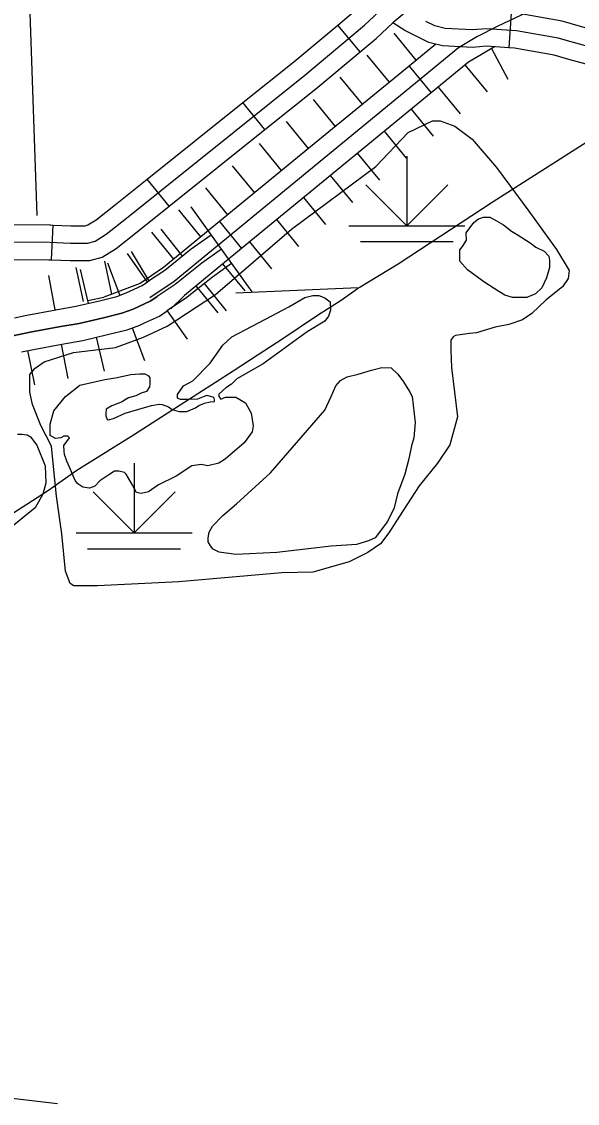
# Model space of a CAD drawing. Extents: x -117616 to 64730, y 54117 to 789866.
# Drawn here: x 63717.2 to 63765.1, y 55018.1 to 55111.2 of the extents above; entities that cross this region are included whole.
import ezdxf

# ---------------------------------------------------------------- set-up
doc = ezdxf.new("R2010")
doc.units = 0
for name, color, linetype in [('1', 7, 'Continuous'), ('2', 7, 'Continuous'), ('29', 7, 'Continuous'), ('32', 7, 'Continuous'), ('35', 7, 'Continuous'), ('44', 7, 'Continuous'), ('45', 7, 'Continuous'), ('47', 7, 'Continuous'), ('5', 7, 'Continuous')]:
    doc.layers.add(name, color=color, linetype=linetype)

msp = doc.modelspace()

# ---------------------------------------------------------------- linework, layer by layer
at = {"layer": '1'}
for points in [[(63769.535, 55103.205), (63765.879, 55100.837), (63757.809, 55095.713), (63749.619, 55090.327), (63746.265, 55088.301)], [(63715.012, 55068), (63719.416, 55070.819), (63721.941, 55072.591), (63726.828, 55075.652), (63730.83, 55078.229), (63735.395, 55081.155), (63737.571, 55082.551), (63739.585, 55083.866), (63742.673, 55085.933), (63744.714, 55087.222), (63746.215, 55088.299)]]:
    msp.add_lwpolyline(points, dxfattribs=at)
at = {"layer": '2'}
msp.add_lwpolyline([(63746.215, 55088.299), (63735.636, 55087.846)], dxfattribs=at)
at = {"layer": '29'}
for p, q in [((63751.178, 55107.903), (63749.275, 55110.222)), ((63748.859, 55106), (63746.956, 55108.319)), ((63759.085, 55106.219), (63757.697, 55108.878)), ((63757.303, 55105.167), (63755.4, 55107.486)), ((63757.303, 55105.167), (63755.4, 55107.486)), ((63746.539, 55104.097), (63744.636, 55106.416)), ((63746.539, 55104.097), (63744.636, 55106.416)), ((63754.984, 55103.264), (63753.081, 55105.583)), ((63744.22, 55102.194), (63742.317, 55104.513)), ((63752.664, 55101.361), (63750.761, 55103.681)), ((63741.901, 55100.291), (63739.998, 55102.61)), ((63750.345, 55099.458), (63748.442, 55101.778)), ((63750.345, 55099.458), (63748.442, 55101.778)), ((63739.581, 55098.388), (63737.679, 55100.708)), ((63739.581, 55098.388), (63737.679, 55100.708)), ((63748.026, 55097.556), (63746.123, 55099.875)), ((63737.262, 55096.485), (63735.359, 55098.805)), ((63745.706, 55095.653), (63743.804, 55097.972)), ((63734.943, 55094.583), (63733.04, 55096.902)), ((63743.387, 55093.75), (63741.484, 55096.069)), ((63743.387, 55093.75), (63741.484, 55096.069)), ((63731.766, 55095.28), (63733.514, 55092.841)), ((63732.624, 55092.68), (63730.721, 55094.999)), ((63732.624, 55092.68), (63730.721, 55094.999)), ((63741.068, 55091.847), (63739.165, 55094.166)), ((63729.166, 55093.348), (63731.041, 55091.006)), ((63730.304, 55090.777), (63728.401, 55093.096)), ((63738.749, 55089.944), (63736.846, 55092.263)), ((63728.187, 55088.849), (63726.639, 55091.419)), ((63724.957, 55087.765), (63724.34, 55090.591)), ((63724.579, 55090.453), (63725.64, 55087.646)), ((63726.277, 55091.245), (63727.996, 55088.786)), ((63735.261, 55090.402), (63737.008, 55087.964)), ((63722.51, 55087.123), (63721.87, 55090.054)), ((63722.238, 55089.879), (63722.924, 55086.958)), ((63736.429, 55088.041), (63734.526, 55090.36)), ((63736.429, 55088.041), (63734.526, 55090.36)), ((63719.485, 55089.347), (63720.044, 55086.4)), ((63719.485, 55089.347), (63720.044, 55086.4)), ((63732.916, 55088.664), (63734.791, 55086.322)), ((63734.11, 55086.138), (63732.207, 55088.458)), ((63729.715, 55086.327), (63731.433, 55083.868)), ((63726.701, 55084.84), (63727.762, 55082.034)), ((63723.61, 55084.037), (63724.296, 55081.117)), ((63720.603, 55083.452), (63721.163, 55080.505)), ((63720.603, 55083.452), (63721.163, 55080.505)), ((63717.681, 55082.889), (63718.286, 55079.951))]:
    msp.add_line(p, q, dxfattribs=at)
for points in [[(63734.387, 55091.622), (63732.705, 55090.417), (63730.412, 55088.581), (63728.855, 55087.556)], [(63728.855, 55087.556), (63728.313, 55087.177), (63726.779, 55086.473), (63725.82, 55086.111), (63724.243, 55085.727), (63722.154, 55085.236), (63720.385, 55084.938), (63717.913, 55084.468), (63712.735, 55083.402)]]:
    msp.add_lwpolyline(points, dxfattribs=at)
at = {"layer": '32'}
for p, q in [((63751.541, 55113.123), (63749.153, 55111.121)), ((63759.361, 55111.943), (63759.142, 55108.951)), ((63746.331, 55108.605), (63744.41, 55110.909)), ((63738.125, 55101.912), (63736.251, 55104.254)), ((63729.879, 55095.315), (63728.005, 55097.658)), ((63719.762, 55090.706), (63719.894, 55093.704))]:
    msp.add_line(p, q, dxfattribs=at)
for points in [[(63744.41, 55110.909), (63745.735, 55112.014), (63746.57, 55112.806)], [(63719.61, 55092.215), (63721.385, 55092.137), (63722.861, 55092.137), (63723.51, 55092.322), (63724.466, 55092.92), (63726.206, 55094.299), (63741.58, 55106.597), (63746.732, 55110.892), (63748.363, 55112.439)], [(63770.048, 55108.091), (63769.919, 55108.225), (63769.194, 55109.086), (63768.353, 55109.606), (63767.634, 55110.056), (63766.753, 55110.399), (63765.123, 55110.851), (63763.733, 55111.248), (63760.001, 55111.897), (63759.361, 55111.943)], [(63736.251, 55104.254), (63740.632, 55107.759), (63744.41, 55110.909)], [(63746.331, 55108.605), (63747.729, 55109.771), (63749.153, 55111.121)], [(63759.142, 55108.951), (63757.238, 55109.09), (63756.013, 55108.998), (63753.428, 55109.123), (63752.273, 55109.424), (63751.34, 55109.869), (63750.196, 55110.441), (63749.153, 55111.121)], [(63766.28, 55108.973), (63764.716, 55109.407), (63763.397, 55109.784), (63759.817, 55110.406), (63757.236, 55110.595), (63755.993, 55110.5), (63753.657, 55110.613), (63752.79, 55110.84), (63751.999, 55111.217)], [(63738.125, 55101.912), (63742.529, 55105.435), (63746.331, 55108.605)], [(63767.889, 55106.009), (63767.689, 55106.216), (63767.209, 55106.787), (63766.769, 55107.059), (63766.282, 55107.363), (63765.806, 55107.548), (63764.309, 55107.963), (63763.062, 55108.32), (63759.634, 55108.915), (63759.142, 55108.951)], [(63728.005, 55097.658), (63736.251, 55104.254)], [(63729.879, 55095.315), (63738.125, 55101.912)], [(63719.894, 55093.704), (63721.418, 55093.637), (63722.651, 55093.637), (63722.894, 55093.706), (63723.6, 55094.148), (63725.272, 55095.472), (63728.005, 55097.658)], [(63719.762, 55090.706), (63721.353, 55090.637), (63723.071, 55090.637), (63724.126, 55090.938), (63725.332, 55091.692), (63727.14, 55093.125), (63729.879, 55095.315)], [(63709.027, 55093.497), (63709.793, 55093.629), (63711.717, 55093.755), (63719.574, 55093.716), (63719.661, 55093.714), (63719.894, 55093.704)], [(63699.141, 55089.392), (63700.031, 55089.988), (63701.447, 55090.502), (63704.711, 55091.228), (63709.97, 55092.138), (63711.763, 55092.255), (63719.552, 55092.216)], [(63709.538, 55090.541), (63710.148, 55090.646), (63711.808, 55090.755), (63719.53, 55090.716), (63719.559, 55090.715), (63719.762, 55090.706)]]:
    msp.add_lwpolyline(points, dxfattribs=at)
at = {"layer": '35'}
for points in [[(63758.288, 55087.98), (63756.999, 55088.801), (63755.594, 55089.856), (63754.93, 55090.598), (63754.93, 55091.575), (63755.164, 55091.849), (63755.516, 55092.396), (63755.477, 55093.021), (63756.14, 55093.92), (63756.531, 55094.232), (63756.96, 55094.389), (63757.507, 55094.389), (63758.093, 55094.076), (63758.678, 55093.724), (63759.381, 55093.177), (63759.967, 55092.826), (63760.982, 55092.161), (63761.489, 55091.81), (63762.192, 55091.458), (63762.583, 55091.028), (63762.661, 55090.677), (63762.661, 55090.051), (63762.387, 55089.153), (63761.997, 55088.293), (63761.45, 55087.785), (63760.708, 55087.472), (63760.084, 55087.472), (63759.459, 55087.472), (63758.795, 55087.668), (63758.288, 55087.98)], [(63731.933, 55080.282), (63733.417, 55081.806), (63734.51, 55083.369), (63735.291, 55084.073), (63737.634, 55085.323), (63740.211, 55086.652), (63741.577, 55087.472), (63742.28, 55087.629), (63742.788, 55087.629), (63743.295, 55087.433), (63743.764, 55087.082), (63743.803, 55086.378), (63743.607, 55085.87), (63743.295, 55085.44), (63741.772, 55084.503), (63737.985, 55081.767), (63735.721, 55080.478), (63735.252, 55080.009), (63734.784, 55079.696), (63734.159, 55079.149), (63734.159, 55078.954), (63734.354, 55078.719), (63734.745, 55078.876), (63735.643, 55078.876), (63736.463, 55078.407), (63736.97, 55077.508), (63737.126, 55076.414), (63737.048, 55075.906), (63736.345, 55074.968), (63734.706, 55073.561), (63734.159, 55073.21), (63733.222, 55072.975), (63732.636, 55073.092), (63731.855, 55072.975), (63730.489, 55072.076), (63728.966, 55071.334), (63728.107, 55070.748), (63727.483, 55070.592), (63727.092, 55070.67), (63726.897, 55070.982), (63726.702, 55071.373), (63726.389, 55071.92), (63726.194, 55072.272), (63726.038, 55072.389), (63725.569, 55072.506), (63725.179, 55072.506), (63724.789, 55072.272), (63723.93, 55071.686), (63723.5, 55071.217), (63723.032, 55071.06), (63722.446, 55071.139), (63722.016, 55071.412), (63721.782, 55071.725), (63721.314, 55072.858), (63721.079, 55073.366), (63720.884, 55073.952), (63720.845, 55074.226), (63720.806, 55074.734), (63721.314, 55075.398), (63721.157, 55075.515), (63720.806, 55075.515), (63720.572, 55075.398), (63720.103, 55075.32), (63719.635, 55075.593), (63719.635, 55075.828), (63719.635, 55076.57), (63719.947, 55077.703), (63720.962, 55078.954), (63722.212, 55079.931), (63724.359, 55080.4), (63725.257, 55080.556), (63726.585, 55080.829), (63727.326, 55080.908), (63727.795, 55080.908), (63728.107, 55080.712), (63728.224, 55080.556), (63728.224, 55080.009), (63728.185, 55079.774), (63727.951, 55079.384), (63727.483, 55079.227), (63727.014, 55078.993), (63726.389, 55078.837), (63725.96, 55078.563), (63725.843, 55078.485), (63724.945, 55078.133), (63724.476, 55077.86), (63724.437, 55077.508), (63724.437, 55077.274), (63724.554, 55076.961), (63724.671, 55076.922), (63725.101, 55077.039), (63726.116, 55077.508), (63727.287, 55077.86), (63728.381, 55078.172), (63729.044, 55078.289), (63729.279, 55078.25), (63729.825, 55078.055), (63730.137, 55077.821), (63730.762, 55077.664), (63731.426, 55077.664), (63732.168, 55077.977)], [(63750.818, 55078.946), (63751.087, 55076.719), (63750.972, 55075.375), (63750.78, 55074.684), (63750.55, 55073.571), (63750.205, 55072.265), (63749.552, 55070.576), (63749.284, 55069.347), (63748.708, 55068.196), (63747.634, 55066.775), (63747.059, 55066.506), (63746.023, 55066.199), (63743.837, 55066.046), (63739.156, 55065.508), (63735.627, 55065.355), (63734.208, 55065.547), (63733.671, 55065.815), (63733.441, 55066.084), (63733.249, 55066.43), (63733.249, 55066.775), (63733.325, 55067.274), (63733.632, 55067.773), (63734.515, 55068.695), (63735.704, 55069.693), (63738.619, 55072.381), (63743.299, 55077.756), (63743.837, 55078.946), (63744.259, 55079.867), (63744.642, 55080.328), (63745.218, 55080.635), (63746.177, 55080.866), (63747.327, 55081.211), (63748.21, 55081.441), (63749.015, 55081.403), (63749.591, 55080.866), (63750.089, 55080.213), (63750.588, 55079.368), (63750.818, 55078.946)], [(63732.168, 55077.977), (63732.441, 55078.172), (63732.949, 55078.368), (63733.417, 55078.485), (63733.808, 55078.524), (63733.808, 55078.641), (63733.769, 55078.797), (63733.69, 55078.876), (63733.144, 55079.032), (63732.91, 55078.954), (63732.324, 55078.719), (63731.621, 55078.68), (63730.879, 55078.68), (63730.606, 55078.797), (63730.606, 55079.11), (63730.879, 55079.501), (63731.114, 55079.853), (63731.933, 55080.282)], [(63716.843, 55075.689), (63717.198, 55075.689), (63717.651, 55075.657), (63717.942, 55075.463), (63718.491, 55074.751), (63719.202, 55072.973), (63719.266, 55071.486), (63719.008, 55070.548), (63718.362, 55069.351), (63717.457, 55068.64), (63716.52, 55067.864)], [(63654.091, 55022.621), (63657.297, 55022.722), (63659.695, 55022.773), (63662.952, 55022.621), (63668.127, 55022.722), (63674.565, 55022.621), (63679.109, 55021.939), (63682.113, 55021.156), (63687.465, 55020.373), (63693.449, 55019.817), (63699.861, 55019.539), (63704.834, 55019.084), (63711.626, 55018.756), (63716.599, 55018.528), (63720.26, 55018.099)]]:
    msp.add_lwpolyline(points, dxfattribs=at)
at = {"layer": '44'}
for p, q in [((63750.368, 55099.64), (63750.368, 55093.64)), ((63750.368, 55093.64), (63746.832, 55097.175)), ((63750.368, 55093.64), (63753.903, 55097.175)), ((63745.368, 55093.64), (63755.368, 55093.64)), ((63746.368, 55092.277), (63754.368, 55092.277)), ((63726.872, 55073.201), (63726.872, 55067.201)), ((63726.872, 55067.201), (63723.336, 55070.737)), ((63726.872, 55067.201), (63730.407, 55070.737)), ((63721.872, 55067.201), (63731.872, 55067.201)), ((63722.872, 55065.838), (63730.872, 55065.838))]:
    msp.add_line(p, q, dxfattribs=at)
at = {"layer": '45'}
for p, q in [((63750.552, 55107.389), (63752.454, 55105.07)), ((63734.224, 55093.993), (63736.127, 55091.673)), ((63733.514, 55092.841), (63735.261, 55090.402))]:
    msp.add_line(p, q, dxfattribs=at)
for points in [[(63827.861, 55256.952), (63826.901, 55252.542), (63810.627, 55187.952), (63800.811, 55155.748), (63799.85, 55152.307), (63798.587, 55147.45), (63798.38, 55146.789), (63798.079, 55146.093), (63797.608, 55145.394), (63797.061, 55144.603), (63796.025, 55143.491), (63787.698, 55133.905), (63774.208, 55118.636), (63773.316, 55117.953), (63758.141, 55110.802)], [(63758.141, 55110.802), (63756.407, 55109.897), (63754.825, 55108.955), (63730.311, 55088.842), (63728.231, 55087.433)], [(63752.849, 55109.274), (63750.552, 55107.389)], [(63757.903, 55109.042), (63755.689, 55107.723), (63752.454, 55105.07)], [(63750.552, 55107.389), (63742.388, 55100.691)], [(63752.454, 55105.07), (63744.291, 55098.371)], [(63742.388, 55100.691), (63734.224, 55093.993)], [(63744.291, 55098.371), (63736.127, 55091.673)], [(63734.224, 55093.993), (63729.413, 55090.045), (63727.39, 55088.675), (63724.269, 55087.507)], [(63733.514, 55092.841), (63731.799, 55091.613), (63729.529, 55089.795), (63728.031, 55088.809)], [(63734.387, 55091.622), (63732.705, 55090.417), (63730.412, 55088.581), (63728.855, 55087.556)], [(63736.127, 55091.673), (63731.209, 55087.639), (63730.031, 55086.481)], [(63735.261, 55090.402), (63733.612, 55089.221), (63731.295, 55087.366), (63729.68, 55086.303)], [(63726.519, 55088.004), (63727.565, 55088.484), (63728.031, 55088.809)], [(63716.578, 55085.725), (63717.622, 55085.94), (63720.121, 55086.414), (63721.858, 55086.707), (63723.894, 55087.186), (63725.375, 55087.546), (63726.2, 55087.858), (63726.519, 55088.005)], [(63712.735, 55083.402), (63717.913, 55084.468), (63720.385, 55084.938), (63722.154, 55085.236), (63724.243, 55085.727), (63725.82, 55086.111), (63726.779, 55086.473), (63728.313, 55087.177), (63728.855, 55087.556)], [(63722.896, 55087.208), (63724.269, 55087.507)], [(63727.77, 55085.278), (63729.062, 55085.87), (63729.715, 55086.327)], [(63717.184, 55082.787), (63718.204, 55082.997), (63720.65, 55083.461), (63722.451, 55083.765), (63724.592, 55084.268), (63726.264, 55084.675), (63727.357, 55085.089), (63727.77, 55085.278)]]:
    msp.add_lwpolyline(points, dxfattribs=at)
at = {"layer": '47'}
msp.add_lwpolyline([(63755.773, 55084.368), (63754.554, 55084.187), (63754.35, 55084.066), (63754.153, 55083.787), (63754.153, 55082.928), (63754.21, 55081.441), (63754.725, 55077.206), (63754.058, 55074.789), (63753.019, 55073.208), (63751.439, 55071.265), (63749.724, 55068.644), (63748.821, 55067.199), (63748.099, 55066.25), (63747.015, 55065.527), (63745.39, 55064.714), (63742.275, 55063.81), (63739.612, 55063.765), (63730.718, 55062.997), (63723.721, 55062.635), (63722.728, 55062.635), (63721.689, 55062.635), (63721.373, 55062.861), (63720.967, 55063.9), (63720.651, 55067.108), (63720.2, 55070.361), (63719.884, 55073.479), (63719.748, 55074.654), (63718.845, 55076.461), (63718.123, 55078.268), (63717.897, 55079.307), (63717.897, 55080.075), (63717.897, 55080.844), (63718.349, 55081.386), (63719.116, 55081.928), (63721.644, 55082.741), (63725.256, 55083.148), (63727.694, 55084.051), (63729.725, 55085), (63733.878, 55087.711), (63740.424, 55093.359), (63747.692, 55098.735), (63750.491, 55101.672), (63752.568, 55102.666), (63753.245, 55102.666), (63754.509, 55102.214), (63755.999, 55101.085), (63758.076, 55098.645), (63760.874, 55094.895), (63763.267, 55091.597), (63764.351, 55089.789), (63764.26, 55089.112), (63763.764, 55088.389), (63762.364, 55087.259), (63761.145, 55086.085), (63760.333, 55085.542), (63759.159, 55085.136), (63757.985, 55084.91), (63756.36, 55084.413), (63755.773, 55084.368)], dxfattribs=at)
at = {"layer": '5'}
msp.add_lwpolyline([(63717.254, 55130.25), (63718.502, 55094.533)], dxfattribs=at)

doc.saveas('drawing.dxf')
